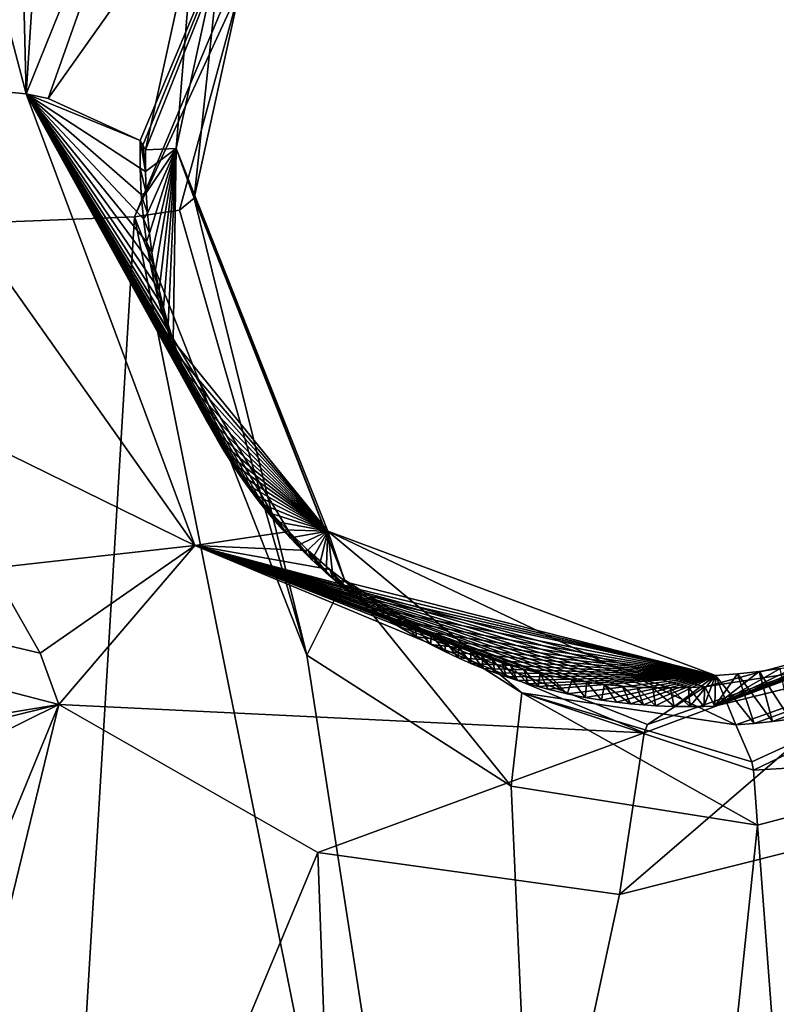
# Model space of a CAD drawing. Header units: millimetres. Extents: x -147 to 294, y -82 to 275.
# Tile 402 of 609: x 272.32 to 275.03, y 208.55 to 212.09. Entities that reach past the tile are written whole.
import ezdxf

# ---------------------------------------------------------------- set-up
doc = ezdxf.new("R2010")
doc.units = ezdxf.units.MM
doc.header["$LTSCALE"] = 67.506716
for name, color, linetype in [('1594', 7, 'CONTINUOUS'), ('1995', 7, 'CONTINUOUS'), ('2014', 7, 'CONTINUOUS'), ('2172', 7, 'CONTINUOUS'), ('2176', 7, 'CONTINUOUS'), ('2177', 7, 'CONTINUOUS'), ('2178', 7, 'CONTINUOUS'), ('2179', 7, 'CONTINUOUS'), ('2181', 7, 'CONTINUOUS'), ('2182', 7, 'CONTINUOUS'), ('2183', 7, 'CONTINUOUS'), ('2184', 7, 'CONTINUOUS'), ('2185', 7, 'CONTINUOUS'), ('2187', 7, 'CONTINUOUS'), ('2188', 7, 'CONTINUOUS'), ('2189', 7, 'CONTINUOUS'), ('2190', 7, 'CONTINUOUS'), ('2191', 7, 'CONTINUOUS'), ('755', 7, 'CONTINUOUS'), ('871', 7, 'CONTINUOUS')]:
    doc.layers.add(name, color=color, linetype=linetype)

msp = doc.modelspace()

# ---------------------------------------------------------------- linework, layer by layer
at = {"layer": '1594', "linetype": 'CONTINUOUS'}
for points in [[(265.9978, 208.5616, -18.3106), (265.1387, 211.5322, -17.2552), (272.4559, 209.63, -20.2601), (265.9978, 208.5616, -18.3106)], [(272.4559, 209.63, -20.2601), (265.1387, 211.5322, -17.2552), (272.3889, 209.8151, -20.1892), (272.4559, 209.63, -20.2601)], [(272.3889, 209.8151, -20.1892), (265.1387, 211.5322, -17.2552), (272.2144, 210.1196, -20.0509), (272.3889, 209.8151, -20.1892)], [(267.269, 208.3412, -18.8086), (265.9978, 208.5616, -18.3106), (272.4559, 209.63, -20.2601), (267.269, 208.3412, -18.8086)], [(268.1585, 207.5037, -19.3435), (267.269, 208.3412, -18.8086), (272.4559, 209.63, -20.2601), (268.1585, 207.5037, -19.3435)], [(270.4139, 204.6531, -20.9313), (268.1585, 207.5037, -19.3435), (272.4559, 209.63, -20.2601), (270.4139, 204.6531, -20.9313)]]:
    msp.add_3dface(points, dxfattribs=at)
at = {"layer": '1995', "linetype": 'CONTINUOUS'}
for points in [[(272.7277, 211.3819, -17.4434), (266.7488, 211.1453, -15.8076), (272.1865, 202.4038, -19.5774), (272.7277, 211.3819, -17.4434)], [(274.3503, 203.3148, -19.9895), (272.7277, 211.3819, -17.4434), (272.1865, 202.4038, -19.5774), (274.3503, 203.3148, -19.9895)], [(273.3468, 209.8073, -18.016), (272.7277, 211.3819, -17.4434), (274.3503, 203.3148, -19.9895), (273.3468, 209.8073, -18.016)], [(274.0799, 209.3368, -18.3563), (273.3468, 209.8073, -18.016), (274.3503, 203.3148, -19.9895), (274.0799, 209.3368, -18.3563)], [(275.9325, 209.4525, -18.9061), (274.9649, 209.1975, -18.665), (275.4402, 202.8718, -20.4479), (275.9325, 209.4525, -18.9061)], [(274.9649, 209.1975, -18.665), (274.0799, 209.3368, -18.3563), (274.3503, 203.3148, -19.9895), (274.9649, 209.1975, -18.665)], [(274.9649, 209.1975, -18.665), (274.3503, 203.3148, -19.9895), (275.4402, 202.8718, -20.4479), (274.9649, 209.1975, -18.665)]]:
    msp.add_3dface(points, dxfattribs=at)
at = {"layer": '2014', "linetype": 'CONTINUOUS'}
for points in [[(270.4139, 204.6531, -20.9313), (272.4559, 209.63, -20.2601), (270.8503, 203.0238, -21.4926), (270.4139, 204.6531, -20.9313)], [(272.4559, 209.63, -20.2601), (273.3862, 209.0992, -20.676), (270.8503, 203.0238, -21.4926), (272.4559, 209.63, -20.2601)], [(274.4696, 208.9488, -21.0497), (275.692, 209.256, -21.3595), (273.5472, 204.6619, -21.8673), (274.4696, 208.9488, -21.0497)], [(273.5472, 204.6619, -21.8673), (275.692, 209.256, -21.3595), (276.134, 203.3033, -23.0449), (273.5472, 204.6619, -21.8673)], [(273.3862, 209.0992, -20.676), (273.5472, 204.6619, -21.8673), (270.8503, 203.0238, -21.4926), (273.3862, 209.0992, -20.676)], [(273.3862, 209.0992, -20.676), (274.4696, 208.9488, -21.0497), (273.5472, 204.6619, -21.8673), (273.3862, 209.0992, -20.676)]]:
    msp.add_3dface(points, dxfattribs=at)
at = {"layer": '2172', "linetype": 'CONTINUOUS'}
for points in [[(264.1622, 211.0564, -15.1571), (274.1351, 213.5359, -17.3568), (266.7793, 214.2407, -15.0855), (264.1622, 211.0564, -15.1571)], [(274.1351, 213.5359, -17.3568), (264.1622, 211.0564, -15.1571), (273.4047, 212.9926, -17.2616), (274.1351, 213.5359, -17.3568)], [(264.1622, 211.0564, -15.1571), (266.7488, 211.1453, -15.8076), (273.4047, 212.9926, -17.2616), (264.1622, 211.0564, -15.1571)], [(266.7488, 211.1453, -15.8076), (272.7277, 211.3819, -17.4434), (273.4047, 212.9926, -17.2616), (266.7488, 211.1453, -15.8076)]]:
    msp.add_3dface(points, dxfattribs=at)
at = {"layer": '2176', "linetype": 'CONTINUOUS'}
for points in [[(274.9448, 209.4243, -18.6972), (276.4243, 210.1015, -19.0042), (274.8868, 209.5576, -18.8701), (274.9448, 209.4243, -18.6972)], [(274.8868, 209.5576, -18.8701), (276.4243, 210.1015, -19.0042), (274.9533, 209.5622, -18.8917), (274.8868, 209.5576, -18.8701)], [(274.9507, 209.395, -18.6823), (276.4243, 210.1015, -19.0042), (274.9448, 209.4243, -18.6972), (274.9507, 209.395, -18.6823)], [(274.9507, 209.395, -18.6823), (275.9325, 209.4525, -18.9061), (276.4243, 210.1015, -19.0042), (274.9507, 209.395, -18.6823)], [(274.9533, 209.5622, -18.8917), (276.4243, 210.1015, -19.0042), (275.0185, 209.569, -18.9125), (274.9533, 209.5622, -18.8917)], [(275.0185, 209.569, -18.9125), (276.4243, 210.1015, -19.0042), (275.0823, 209.5777, -18.9323), (275.0185, 209.569, -18.9125)], [(274.9649, 209.1975, -18.665), (275.9325, 209.4525, -18.9061), (274.9507, 209.395, -18.6823), (274.9649, 209.1975, -18.665)]]:
    msp.add_3dface(points, dxfattribs=at)
at = {"layer": '2177', "linetype": 'CONTINUOUS'}
for points in [[(272.8901, 211.4048, -17.558), (273.3468, 209.8073, -18.016), (272.9427, 211.4486, -17.7497), (272.8901, 211.4048, -17.558)], [(272.9427, 211.4486, -17.7497), (273.3468, 209.8073, -18.016), (273.4817, 210.0777, -18.2655), (272.9427, 211.4486, -17.7497)], [(272.7277, 211.3819, -17.4434), (273.3468, 209.8073, -18.016), (272.8901, 211.4048, -17.558), (272.7277, 211.3819, -17.4434)], [(273.3468, 209.8073, -18.016), (274.0799, 209.3368, -18.3563), (273.4817, 210.0777, -18.2655), (273.3468, 209.8073, -18.016)], [(273.4817, 210.0777, -18.2655), (274.0799, 209.3368, -18.3563), (274.1191, 209.6725, -18.5801), (273.4817, 210.0777, -18.2655)], [(274.0799, 209.3368, -18.3563), (274.9649, 209.1975, -18.665), (274.1191, 209.6725, -18.5801), (274.0799, 209.3368, -18.3563)], [(274.9649, 209.1975, -18.665), (274.9507, 209.395, -18.6823), (274.1191, 209.6725, -18.5801), (274.9649, 209.1975, -18.665)], [(274.9507, 209.395, -18.6823), (274.9448, 209.4243, -18.6972), (274.1191, 209.6725, -18.5801), (274.9507, 209.395, -18.6823)], [(274.9448, 209.4243, -18.6972), (274.8868, 209.5576, -18.8701), (274.1191, 209.6725, -18.5801), (274.9448, 209.4243, -18.6972)]]:
    msp.add_3dface(points, dxfattribs=at)
at = {"layer": '2178', "linetype": 'CONTINUOUS'}
for points in [[(273.4047, 212.9926, -17.2616), (272.7277, 211.3819, -17.4434), (273.1085, 212.2087, -17.6206), (273.4047, 212.9926, -17.2616)], [(272.7277, 211.3819, -17.4434), (272.8901, 211.4048, -17.558), (273.1085, 212.2087, -17.6206), (272.7277, 211.3819, -17.4434)], [(272.8901, 211.4048, -17.558), (272.9427, 211.4486, -17.7497), (273.1085, 212.2087, -17.6206), (272.8901, 211.4048, -17.558)]]:
    msp.add_3dface(points, dxfattribs=at)
at = {"layer": '2179', "linetype": 'CONTINUOUS'}
for points in [[(273.04, 212.3758, -18.3695), (272.9427, 211.4486, -17.7497), (272.8772, 211.627, -18.5009), (273.04, 212.3758, -18.3695)], [(273.1085, 212.2087, -17.6206), (272.9427, 211.4486, -17.7497), (273.04, 212.3758, -18.3695), (273.1085, 212.2087, -17.6206)]]:
    msp.add_3dface(points, dxfattribs=at)
at = {"layer": '2181', "linetype": 'CONTINUOUS'}
for points in [[(274.814, 209.7347, -19.561), (274.9533, 209.5622, -18.8917), (274.8935, 209.7408, -19.5844), (274.814, 209.7347, -19.561)], [(274.8868, 209.5576, -18.8701), (274.9533, 209.5622, -18.8917), (274.814, 209.7347, -19.561), (274.8868, 209.5576, -18.8701)], [(274.8935, 209.7408, -19.5844), (275.0185, 209.569, -18.9125), (274.971, 209.7491, -19.6066), (274.8935, 209.7408, -19.5844)], [(274.9533, 209.5622, -18.8917), (275.0185, 209.569, -18.9125), (274.8935, 209.7408, -19.5844), (274.9533, 209.5622, -18.8917)], [(274.971, 209.7491, -19.6066), (275.0823, 209.5777, -18.9323), (275.0464, 209.7597, -19.6276), (274.971, 209.7491, -19.6066)], [(275.0185, 209.569, -18.9125), (275.0823, 209.5777, -18.9323), (274.971, 209.7491, -19.6066), (275.0185, 209.569, -18.9125)]]:
    msp.add_3dface(points, dxfattribs=at)
at = {"layer": '2182', "linetype": 'CONTINUOUS'}
for points in [[(272.9427, 211.4486, -17.7497), (273.4817, 210.0777, -18.2655), (272.8772, 211.627, -18.5009), (272.9427, 211.4486, -17.7497)], [(272.8772, 211.627, -18.5009), (273.4817, 210.0777, -18.2655), (273.4223, 210.2531, -19.0027), (272.8772, 211.627, -18.5009)], [(274.1191, 209.6725, -18.5801), (274.8868, 209.5576, -18.8701), (273.4223, 210.2531, -19.0027), (274.1191, 209.6725, -18.5801)], [(274.8868, 209.5576, -18.8701), (274.814, 209.7347, -19.561), (273.4223, 210.2531, -19.0027), (274.8868, 209.5576, -18.8701)], [(273.4817, 210.0777, -18.2655), (274.1191, 209.6725, -18.5801), (273.4223, 210.2531, -19.0027), (273.4817, 210.0777, -18.2655)]]:
    msp.add_3dface(points, dxfattribs=at)
at = {"layer": '2183', "linetype": 'CONTINUOUS'}
for points in [[(272.7671, 211.6222, -18.4688), (272.8772, 211.627, -18.5009), (272.7674, 211.544, -18.4879), (272.7671, 211.6222, -18.4688)], [(272.7674, 211.544, -18.4879), (272.8772, 211.627, -18.5009), (272.77, 211.468, -18.5072), (272.7674, 211.544, -18.4879)], [(272.77, 211.468, -18.5072), (272.8772, 211.627, -18.5009), (272.7747, 211.394, -18.5266), (272.77, 211.468, -18.5072)], [(272.7747, 211.394, -18.5266), (272.8772, 211.627, -18.5009), (272.7816, 211.3222, -18.5462), (272.7747, 211.394, -18.5266)], [(272.7816, 211.3222, -18.5462), (272.8772, 211.627, -18.5009), (272.7909, 211.2526, -18.566), (272.7816, 211.3222, -18.5462)], [(272.7909, 211.2526, -18.566), (272.8772, 211.627, -18.5009), (272.8027, 211.185, -18.586), (272.7909, 211.2526, -18.566)], [(272.8027, 211.185, -18.586), (272.8772, 211.627, -18.5009), (272.8167, 211.1196, -18.6062), (272.8027, 211.185, -18.586)], [(272.8167, 211.1196, -18.6062), (272.8772, 211.627, -18.5009), (272.8323, 211.0564, -18.6264), (272.8167, 211.1196, -18.6062)], [(272.8323, 211.0564, -18.6264), (272.8772, 211.627, -18.5009), (272.849, 210.9954, -18.6464), (272.8323, 211.0564, -18.6264)], [(272.849, 210.9954, -18.6464), (272.8772, 211.627, -18.5009), (272.8674, 210.9366, -18.6663), (272.849, 210.9954, -18.6464)], [(272.8772, 211.627, -18.5009), (273.4223, 210.2531, -19.0027), (272.8674, 210.9366, -18.6663), (272.8772, 211.627, -18.5009)], [(272.8674, 210.9366, -18.6663), (273.4223, 210.2531, -19.0027), (272.8872, 210.8801, -18.6861), (272.8674, 210.9366, -18.6663)], [(272.8872, 210.8801, -18.6861), (273.4223, 210.2531, -19.0027), (272.9083, 210.8256, -18.7058), (272.8872, 210.8801, -18.6861)], [(272.9083, 210.8256, -18.7058), (273.4223, 210.2531, -19.0027), (272.93, 210.7731, -18.7253), (272.9083, 210.8256, -18.7058)], [(272.93, 210.7731, -18.7253), (273.4223, 210.2531, -19.0027), (272.9526, 210.7225, -18.7445), (272.93, 210.7731, -18.7253)], [(272.9526, 210.7225, -18.7445), (273.4223, 210.2531, -19.0027), (272.9762, 210.674, -18.7636), (272.9526, 210.7225, -18.7445)], [(272.9762, 210.674, -18.7636), (273.4223, 210.2531, -19.0027), (273.0006, 210.6274, -18.7824), (272.9762, 210.674, -18.7636)], [(273.0006, 210.6274, -18.7824), (273.4223, 210.2531, -19.0027), (273.0254, 210.5827, -18.8009), (273.0006, 210.6274, -18.7824)], [(273.0254, 210.5827, -18.8009), (273.4223, 210.2531, -19.0027), (273.0504, 210.5398, -18.819), (273.0254, 210.5827, -18.8009)], [(273.0504, 210.5398, -18.819), (273.4223, 210.2531, -19.0027), (273.076, 210.4989, -18.8368), (273.0504, 210.5398, -18.819)], [(273.076, 210.4989, -18.8368), (273.4223, 210.2531, -19.0027), (273.102, 210.4598, -18.8543), (273.076, 210.4989, -18.8368)], [(273.102, 210.4598, -18.8543), (273.4223, 210.2531, -19.0027), (273.1282, 210.4224, -18.8715), (273.102, 210.4598, -18.8543)], [(273.1282, 210.4224, -18.8715), (273.4223, 210.2531, -19.0027), (273.1544, 210.3864, -18.8883), (273.1282, 210.4224, -18.8715)], [(273.1544, 210.3864, -18.8883), (273.4223, 210.2531, -19.0027), (273.1808, 210.352, -18.9048), (273.1544, 210.3864, -18.8883)], [(273.1808, 210.352, -18.9048), (273.4223, 210.2531, -19.0027), (273.2073, 210.3193, -18.9209), (273.1808, 210.352, -18.9048)], [(273.2073, 210.3193, -18.9209), (273.4223, 210.2531, -19.0027), (273.2339, 210.288, -18.9367), (273.2073, 210.3193, -18.9209)], [(273.2339, 210.288, -18.9367), (273.4223, 210.2531, -19.0027), (273.2603, 210.2579, -18.9522), (273.2339, 210.288, -18.9367)], [(273.2603, 210.2579, -18.9522), (273.4223, 210.2531, -19.0027), (273.2867, 210.229, -18.9673), (273.2603, 210.2579, -18.9522)], [(273.2867, 210.229, -18.9673), (273.4223, 210.2531, -19.0027), (273.313, 210.2016, -18.9821), (273.2867, 210.229, -18.9673)], [(273.313, 210.2016, -18.9821), (273.4223, 210.2531, -19.0027), (273.3392, 210.1754, -18.9965), (273.313, 210.2016, -18.9821)], [(273.3392, 210.1754, -18.9965), (273.4223, 210.2531, -19.0027), (273.3652, 210.1503, -19.0107), (273.3392, 210.1754, -18.9965)], [(273.3652, 210.1503, -19.0107), (273.4223, 210.2531, -19.0027), (273.391, 210.1262, -19.0245), (273.3652, 210.1503, -19.0107)], [(273.391, 210.1262, -19.0245), (273.4223, 210.2531, -19.0027), (273.4166, 210.1032, -19.038), (273.391, 210.1262, -19.0245)], [(273.4166, 210.1032, -19.038), (273.4223, 210.2531, -19.0027), (273.442, 210.0814, -19.0511), (273.4166, 210.1032, -19.038)], [(273.4223, 210.2531, -19.0027), (274.814, 209.7347, -19.561), (273.442, 210.0814, -19.0511), (273.4223, 210.2531, -19.0027)], [(273.442, 210.0814, -19.0511), (274.814, 209.7347, -19.561), (273.4671, 210.0605, -19.064), (273.442, 210.0814, -19.0511)], [(273.4671, 210.0605, -19.064), (274.814, 209.7347, -19.561), (273.492, 210.0403, -19.0765), (273.4671, 210.0605, -19.064)], [(273.492, 210.0403, -19.0765), (274.814, 209.7347, -19.561), (273.5167, 210.0211, -19.0888), (273.492, 210.0403, -19.0765)], [(273.5167, 210.0211, -19.0888), (274.814, 209.7347, -19.561), (273.5748, 209.9784, -19.1172), (273.5167, 210.0211, -19.0888)], [(273.5748, 209.9784, -19.1172), (274.814, 209.7347, -19.561), (273.6316, 209.9398, -19.1441), (273.5748, 209.9784, -19.1172)], [(273.6316, 209.9398, -19.1441), (274.814, 209.7347, -19.561), (273.6868, 209.9051, -19.1696), (273.6316, 209.9398, -19.1441)], [(273.6868, 209.9051, -19.1696), (274.814, 209.7347, -19.561), (273.7403, 209.8739, -19.1938), (273.6868, 209.9051, -19.1696)], [(273.7403, 209.8739, -19.1938), (274.814, 209.7347, -19.561), (273.792, 209.8459, -19.2166), (273.7403, 209.8739, -19.1938)], [(273.792, 209.8459, -19.2166), (274.814, 209.7347, -19.561), (273.8418, 209.8208, -19.2381), (273.792, 209.8459, -19.2166)], [(275.3933, 209.8472, -19.7152), (275.4555, 209.8695, -19.7294), (274.8112, 209.625, -19.5873), (275.3933, 209.8472, -19.7152)], [(274.8112, 209.625, -19.5873), (275.4555, 209.8695, -19.7294), (275.6251, 209.8252, -19.7941), (274.8112, 209.625, -19.5873)], [(275.3283, 209.8258, -19.7), (275.3933, 209.8472, -19.7152), (274.8112, 209.625, -19.5873), (275.3283, 209.8258, -19.7)], [(273.8418, 209.8208, -19.2381), (274.814, 209.7347, -19.561), (273.8899, 209.7983, -19.2585), (273.8418, 209.8208, -19.2381)], [(275.2609, 209.8058, -19.6837), (275.3283, 209.8258, -19.7), (274.8112, 209.625, -19.5873), (275.2609, 209.8058, -19.6837)], [(275.1913, 209.7878, -19.6662), (275.2609, 209.8058, -19.6837), (274.8112, 209.625, -19.5873), (275.1913, 209.7878, -19.6662)], [(273.8899, 209.7983, -19.2585), (274.814, 209.7347, -19.561), (273.936, 209.7781, -19.2777), (273.8899, 209.7983, -19.2585)], [(273.936, 209.7781, -19.2777), (274.814, 209.7347, -19.561), (273.9804, 209.7601, -19.2958), (273.936, 209.7781, -19.2777)], [(275.1198, 209.7725, -19.6475), (275.1913, 209.7878, -19.6662), (274.8112, 209.625, -19.5873), (275.1198, 209.7725, -19.6475)], [(275.0464, 209.7597, -19.6276), (275.1198, 209.7725, -19.6475), (274.8112, 209.625, -19.5873), (275.0464, 209.7597, -19.6276)], [(273.9804, 209.7601, -19.2958), (274.814, 209.7347, -19.561), (274.023, 209.7439, -19.313), (273.9804, 209.7601, -19.2958)], [(274.023, 209.7439, -19.313), (274.814, 209.7347, -19.561), (274.064, 209.7294, -19.3292), (274.023, 209.7439, -19.313)], [(274.064, 209.7294, -19.3292), (274.814, 209.7347, -19.561), (274.1034, 209.7165, -19.3446), (274.064, 209.7294, -19.3292)], [(274.1034, 209.7165, -19.3446), (274.814, 209.7347, -19.561), (274.1412, 209.7049, -19.3591), (274.1034, 209.7165, -19.3446)], [(274.1412, 209.7049, -19.3591), (274.814, 209.7347, -19.561), (274.1774, 209.6946, -19.3729), (274.1412, 209.7049, -19.3591)], [(274.1774, 209.6946, -19.3729), (274.814, 209.7347, -19.561), (274.2121, 209.6854, -19.3859), (274.1774, 209.6946, -19.3729)], [(274.2121, 209.6854, -19.3859), (274.814, 209.7347, -19.561), (274.2818, 209.6689, -19.4116), (274.2121, 209.6854, -19.3859)], [(274.2818, 209.6689, -19.4116), (274.814, 209.7347, -19.561), (274.3456, 209.6562, -19.4346), (274.2818, 209.6689, -19.4116)], [(274.3456, 209.6562, -19.4346), (274.814, 209.7347, -19.561), (274.4043, 209.6463, -19.4552), (274.3456, 209.6562, -19.4346)], [(274.4043, 209.6463, -19.4552), (274.814, 209.7347, -19.561), (274.4587, 209.6387, -19.474), (274.4043, 209.6463, -19.4552)], [(274.4587, 209.6387, -19.474), (274.814, 209.7347, -19.561), (274.5093, 209.633, -19.4911), (274.4587, 209.6387, -19.474)], [(274.5093, 209.633, -19.4911), (274.814, 209.7347, -19.561), (274.556, 209.6289, -19.5067), (274.5093, 209.633, -19.4911)], [(274.556, 209.6289, -19.5067), (274.814, 209.7347, -19.561), (274.599, 209.6261, -19.5208), (274.556, 209.6289, -19.5067)], [(274.599, 209.6261, -19.5208), (274.814, 209.7347, -19.561), (274.6656, 209.6234, -19.5422), (274.599, 209.6261, -19.5208)], [(274.6656, 209.6234, -19.5422), (274.814, 209.7347, -19.561), (274.7222, 209.6228, -19.56), (274.6656, 209.6234, -19.5422)], [(274.7222, 209.6228, -19.56), (274.814, 209.7347, -19.561), (274.7723, 209.6236, -19.5755), (274.7222, 209.6228, -19.56)], [(274.814, 209.7347, -19.561), (274.8112, 209.625, -19.5873), (274.7723, 209.6236, -19.5755), (274.814, 209.7347, -19.561)], [(274.971, 209.7491, -19.6066), (275.0464, 209.7597, -19.6276), (274.8112, 209.625, -19.5873), (274.971, 209.7491, -19.6066)], [(274.8935, 209.7408, -19.5844), (274.971, 209.7491, -19.6066), (274.8112, 209.625, -19.5873), (274.8935, 209.7408, -19.5844)], [(274.814, 209.7347, -19.561), (274.8935, 209.7408, -19.5844), (274.8112, 209.625, -19.5873), (274.814, 209.7347, -19.561)]]:
    msp.add_3dface(points, dxfattribs=at)
at = {"layer": '2184', "linetype": 'CONTINUOUS'}
for points in [[(274.7764, 209.6944, -19.9177), (275.6251, 209.8252, -19.7941), (275.5912, 209.9135, -20.2015), (274.7764, 209.6944, -19.9177)], [(274.8112, 209.625, -19.5873), (275.6251, 209.8252, -19.7941), (274.7764, 209.6944, -19.9177), (274.8112, 209.625, -19.5873)]]:
    msp.add_3dface(points, dxfattribs=at)
at = {"layer": '2185', "linetype": 'CONTINUOUS'}
for points in [[(275.692, 209.256, -21.3595), (274.4696, 208.9488, -21.0497), (275.5912, 209.9135, -20.2015), (275.692, 209.256, -21.3595)], [(275.5912, 209.9135, -20.2015), (274.4696, 208.9488, -21.0497), (274.5579, 209.5284, -20.668), (275.5912, 209.9135, -20.2015)], [(274.5695, 209.5583, -20.6251), (275.5912, 209.9135, -20.2015), (274.5579, 209.5284, -20.668), (274.5695, 209.5583, -20.6251)], [(274.7764, 209.6944, -19.9177), (275.5912, 209.9135, -20.2015), (274.5695, 209.5583, -20.6251), (274.7764, 209.6944, -19.9177)]]:
    msp.add_3dface(points, dxfattribs=at)
at = {"layer": '2187', "linetype": 'CONTINUOUS'}
for points in [[(272.2926, 213.6885, -19.2109), (272.4817, 214.0123, -19.2016), (272.3392, 211.8227, -19.2759), (272.2926, 213.6885, -19.2109)], [(272.3392, 211.8227, -19.2759), (272.4817, 214.0123, -19.2016), (273.0254, 213.5212, -19.1256), (272.3392, 211.8227, -19.2759)], [(272.0053, 213.0915, -19.2509), (272.2926, 213.6885, -19.2109), (272.3392, 211.8227, -19.2759), (272.0053, 213.0915, -19.2509)], [(272.3392, 211.8227, -19.2759), (273.0254, 213.5212, -19.1256), (272.4183, 211.8062, -19.215), (272.3392, 211.8227, -19.2759)], [(272.4183, 211.8062, -19.215), (273.0254, 213.5212, -19.1256), (273.3855, 213.1718, -18.5003), (272.4183, 211.8062, -19.215)], [(272.7482, 211.6554, -18.6117), (272.4183, 211.8062, -19.215), (273.3855, 213.1718, -18.5003), (272.7482, 211.6554, -18.6117)], [(271.7578, 211.878, -19.4552), (272.0053, 213.0915, -19.2509), (272.3392, 211.8227, -19.2759), (271.7578, 211.878, -19.4552)]]:
    msp.add_3dface(points, dxfattribs=at)
at = {"layer": '2188', "linetype": 'CONTINUOUS'}
for points in [[(271.9532, 210.6869, -19.817), (271.7578, 211.878, -19.4552), (272.945, 210.2017, -19.9042), (271.9532, 210.6869, -19.817)], [(271.7578, 211.878, -19.4552), (272.3392, 211.8227, -19.2759), (272.945, 210.2017, -19.9042), (271.7578, 211.878, -19.4552)], [(272.3392, 211.8227, -19.2759), (272.4183, 211.8062, -19.215), (272.7482, 211.6554, -18.6117), (272.3392, 211.8227, -19.2759)], [(272.3392, 211.8227, -19.2759), (272.7482, 211.6554, -18.6117), (272.748, 211.5557, -18.6367), (272.3392, 211.8227, -19.2759)], [(272.945, 210.2017, -19.9042), (272.3392, 211.8227, -19.2759), (273.2819, 210.2513, -19.1723), (272.945, 210.2017, -19.9042)], [(273.2819, 210.2513, -19.1723), (272.3392, 211.8227, -19.2759), (273.225, 210.3123, -19.1339), (273.2819, 210.2513, -19.1723)], [(273.225, 210.3123, -19.1339), (272.3392, 211.8227, -19.2759), (273.1821, 210.3623, -19.1039), (273.225, 210.3123, -19.1339)], [(273.1821, 210.3623, -19.1039), (272.3392, 211.8227, -19.2759), (273.1483, 210.4044, -19.0797), (273.1821, 210.3623, -19.1039)], [(273.1483, 210.4044, -19.0797), (272.3392, 211.8227, -19.2759), (273.121, 210.4404, -19.0599), (273.1483, 210.4044, -19.0797)], [(273.121, 210.4404, -19.0599), (272.3392, 211.8227, -19.2759), (273.0986, 210.4714, -19.0434), (273.121, 210.4404, -19.0599)], [(273.0986, 210.4714, -19.0434), (272.3392, 211.8227, -19.2759), (273.0794, 210.4991, -19.0291), (273.0986, 210.4714, -19.0434)], [(273.0794, 210.4991, -19.0291), (272.3392, 211.8227, -19.2759), (273.0621, 210.5251, -19.016), (273.0794, 210.4991, -19.0291)], [(273.0621, 210.5251, -19.016), (272.3392, 211.8227, -19.2759), (273.0417, 210.5569, -19), (273.0621, 210.5251, -19.016)], [(273.0417, 210.5569, -19), (272.3392, 211.8227, -19.2759), (273.0241, 210.5856, -18.9859), (273.0417, 210.5569, -19)], [(273.0241, 210.5856, -18.9859), (272.3392, 211.8227, -19.2759), (272.9868, 210.6504, -18.9551), (273.0241, 210.5856, -18.9859)], [(272.9868, 210.6504, -18.9551), (272.3392, 211.8227, -19.2759), (272.959, 210.7032, -18.9311), (272.9868, 210.6504, -18.9551)], [(272.959, 210.7032, -18.9311), (272.3392, 211.8227, -19.2759), (272.9437, 210.734, -18.9174), (272.959, 210.7032, -18.9311)], [(272.9437, 210.734, -18.9174), (272.3392, 211.8227, -19.2759), (272.9282, 210.7668, -18.9031), (272.9437, 210.734, -18.9174)], [(272.9282, 210.7668, -18.9031), (272.3392, 211.8227, -19.2759), (272.9123, 210.8022, -18.888), (272.9282, 210.7668, -18.9031)], [(272.9123, 210.8022, -18.888), (272.3392, 211.8227, -19.2759), (272.896, 210.8407, -18.8719), (272.9123, 210.8022, -18.888)], [(272.896, 210.8407, -18.8719), (272.3392, 211.8227, -19.2759), (272.8792, 210.883, -18.8548), (272.896, 210.8407, -18.8719)], [(272.8792, 210.883, -18.8548), (272.3392, 211.8227, -19.2759), (272.8625, 210.9282, -18.837), (272.8792, 210.883, -18.8548)], [(272.8625, 210.9282, -18.837), (272.3392, 211.8227, -19.2759), (272.8462, 210.9759, -18.8186), (272.8625, 210.9282, -18.837)], [(272.8462, 210.9759, -18.8186), (272.3392, 211.8227, -19.2759), (272.8301, 211.0273, -18.7994), (272.8462, 210.9759, -18.8186)], [(272.8301, 211.0273, -18.7994), (272.3392, 211.8227, -19.2759), (272.8143, 211.0837, -18.7791), (272.8301, 211.0273, -18.7994)], [(272.8143, 211.0837, -18.7791), (272.3392, 211.8227, -19.2759), (272.7988, 211.1462, -18.7575), (272.8143, 211.0837, -18.7791)], [(272.7988, 211.1462, -18.7575), (272.3392, 211.8227, -19.2759), (272.7841, 211.2159, -18.7346), (272.7988, 211.1462, -18.7575)], [(272.7841, 211.2159, -18.7346), (272.3392, 211.8227, -19.2759), (272.771, 211.2919, -18.7109), (272.7841, 211.2159, -18.7346)], [(272.771, 211.2919, -18.7109), (272.3392, 211.8227, -19.2759), (272.7601, 211.3738, -18.6865), (272.771, 211.2919, -18.7109)], [(272.7601, 211.3738, -18.6865), (272.3392, 211.8227, -19.2759), (272.7523, 211.4618, -18.6617), (272.7601, 211.3738, -18.6865)], [(272.7523, 211.4618, -18.6617), (272.3392, 211.8227, -19.2759), (272.748, 211.5557, -18.6367), (272.7523, 211.4618, -18.6617)], [(272.2144, 210.1196, -20.0509), (271.9532, 210.6869, -19.817), (272.945, 210.2017, -19.9042), (272.2144, 210.1196, -20.0509)], [(273.3512, 210.1838, -19.2173), (272.945, 210.2017, -19.9042), (273.2819, 210.2513, -19.1723), (273.3512, 210.1838, -19.2173)], [(272.3889, 209.8151, -20.1892), (272.2144, 210.1196, -20.0509), (272.945, 210.2017, -19.9042), (272.3889, 209.8151, -20.1892)], [(272.4559, 209.63, -20.2601), (272.3889, 209.8151, -20.1892), (272.945, 210.2017, -19.9042), (272.4559, 209.63, -20.2601)], [(274.5579, 209.5284, -20.668), (272.4559, 209.63, -20.2601), (272.945, 210.2017, -19.9042), (274.5579, 209.5284, -20.668)], [(274.7764, 209.6944, -19.9177), (274.5695, 209.5583, -20.6251), (272.945, 210.2017, -19.9042), (274.7764, 209.6944, -19.9177)], [(274.7764, 209.6944, -19.9177), (272.945, 210.2017, -19.9042), (274.7172, 209.6914, -19.894), (274.7764, 209.6944, -19.9177)], [(274.5695, 209.5583, -20.6251), (274.5579, 209.5284, -20.668), (272.945, 210.2017, -19.9042), (274.5695, 209.5583, -20.6251)], [(274.7172, 209.6914, -19.894), (272.945, 210.2017, -19.9042), (274.6519, 209.69, -19.8674), (274.7172, 209.6914, -19.894)], [(274.6519, 209.69, -19.8674), (272.945, 210.2017, -19.9042), (274.5894, 209.6906, -19.8415), (274.6519, 209.69, -19.8674)], [(274.5894, 209.6906, -19.8415), (272.945, 210.2017, -19.9042), (274.5322, 209.6929, -19.8175), (274.5894, 209.6906, -19.8415)], [(274.5322, 209.6929, -19.8175), (272.945, 210.2017, -19.9042), (274.4787, 209.6965, -19.7946), (274.5322, 209.6929, -19.8175)], [(274.4787, 209.6965, -19.7946), (272.945, 210.2017, -19.9042), (274.4156, 209.7026, -19.7672), (274.4787, 209.6965, -19.7946)], [(274.4156, 209.7026, -19.7672), (272.945, 210.2017, -19.9042), (274.352, 209.7108, -19.7392), (274.4156, 209.7026, -19.7672)], [(274.352, 209.7108, -19.7392), (272.945, 210.2017, -19.9042), (274.2993, 209.7192, -19.7155), (274.352, 209.7108, -19.7392)], [(274.2993, 209.7192, -19.7155), (272.945, 210.2017, -19.9042), (274.2177, 209.7352, -19.6783), (274.2993, 209.7192, -19.7155)], [(274.2177, 209.7352, -19.6783), (272.945, 210.2017, -19.9042), (274.1842, 209.7429, -19.6627), (274.2177, 209.7352, -19.6783)], [(274.1842, 209.7429, -19.6627), (272.945, 210.2017, -19.9042), (274.1259, 209.7576, -19.6353), (274.1842, 209.7429, -19.6627)], [(274.1259, 209.7576, -19.6353), (272.945, 210.2017, -19.9042), (274.0784, 209.7711, -19.6125), (274.1259, 209.7576, -19.6353)], [(274.0784, 209.7711, -19.6125), (272.945, 210.2017, -19.9042), (274.0487, 209.7802, -19.5982), (274.0784, 209.7711, -19.6125)], [(274.0487, 209.7802, -19.5982), (272.945, 210.2017, -19.9042), (274.0137, 209.7917, -19.5813), (274.0487, 209.7802, -19.5982)], [(274.0137, 209.7917, -19.5813), (272.945, 210.2017, -19.9042), (273.9754, 209.805, -19.5625), (274.0137, 209.7917, -19.5813)], [(273.9754, 209.805, -19.5625), (272.945, 210.2017, -19.9042), (273.9354, 209.82, -19.5423), (273.9754, 209.805, -19.5625)], [(273.9354, 209.82, -19.5423), (272.945, 210.2017, -19.9042), (273.8924, 209.8373, -19.5204), (273.9354, 209.82, -19.5423)], [(273.8924, 209.8373, -19.5204), (272.945, 210.2017, -19.9042), (273.8453, 209.8576, -19.4961), (273.8924, 209.8373, -19.5204)], [(273.8453, 209.8576, -19.4961), (272.945, 210.2017, -19.9042), (273.7934, 209.8819, -19.469), (273.8453, 209.8576, -19.4961)], [(273.7934, 209.8819, -19.469), (272.945, 210.2017, -19.9042), (273.7359, 209.9111, -19.4386), (273.7934, 209.8819, -19.469)], [(273.7359, 209.9111, -19.4386), (272.945, 210.2017, -19.9042), (273.6718, 209.9468, -19.4042), (273.7359, 209.9111, -19.4386)], [(273.6718, 209.9468, -19.4042), (272.945, 210.2017, -19.9042), (273.596, 209.9935, -19.3625), (273.6718, 209.9468, -19.4042)], [(273.596, 209.9935, -19.3625), (272.945, 210.2017, -19.9042), (273.5131, 210.0506, -19.3154), (273.596, 209.9935, -19.3625)], [(273.5131, 210.0506, -19.3154), (272.945, 210.2017, -19.9042), (273.4297, 210.1154, -19.2659), (273.5131, 210.0506, -19.3154)], [(273.4297, 210.1154, -19.2659), (272.945, 210.2017, -19.9042), (273.3512, 210.1838, -19.2173), (273.4297, 210.1154, -19.2659)], [(273.3862, 209.0992, -20.676), (272.4559, 209.63, -20.2601), (274.5579, 209.5284, -20.668), (273.3862, 209.0992, -20.676)], [(274.4696, 208.9488, -21.0497), (273.3862, 209.0992, -20.676), (274.5579, 209.5284, -20.668), (274.4696, 208.9488, -21.0497)]]:
    msp.add_3dface(points, dxfattribs=at)
at = {"layer": '2189', "linetype": 'CONTINUOUS'}
for points in [[(272.7482, 211.6554, -18.6117), (272.7674, 211.544, -18.4879), (272.748, 211.5557, -18.6367), (272.7482, 211.6554, -18.6117)], [(272.7674, 211.544, -18.4879), (272.7482, 211.6554, -18.6117), (272.7577, 211.6389, -18.54), (272.7674, 211.544, -18.4879)], [(272.7671, 211.6222, -18.4688), (272.7674, 211.544, -18.4879), (272.7577, 211.6389, -18.54), (272.7671, 211.6222, -18.4688)], [(272.7674, 211.544, -18.4879), (272.77, 211.468, -18.5072), (272.748, 211.5557, -18.6367), (272.7674, 211.544, -18.4879)], [(272.77, 211.468, -18.5072), (272.7523, 211.4618, -18.6617), (272.748, 211.5557, -18.6367), (272.77, 211.468, -18.5072)], [(272.77, 211.468, -18.5072), (272.7747, 211.394, -18.5266), (272.7523, 211.4618, -18.6617), (272.77, 211.468, -18.5072)], [(272.7747, 211.394, -18.5266), (272.7601, 211.3738, -18.6865), (272.7523, 211.4618, -18.6617), (272.7747, 211.394, -18.5266)], [(272.7747, 211.394, -18.5266), (272.7816, 211.3222, -18.5462), (272.7601, 211.3738, -18.6865), (272.7747, 211.394, -18.5266)], [(272.7816, 211.3222, -18.5462), (272.771, 211.2919, -18.7109), (272.7601, 211.3738, -18.6865), (272.7816, 211.3222, -18.5462)], [(272.7816, 211.3222, -18.5462), (272.7909, 211.2526, -18.566), (272.771, 211.2919, -18.7109), (272.7816, 211.3222, -18.5462)], [(272.7909, 211.2526, -18.566), (272.8027, 211.185, -18.586), (272.771, 211.2919, -18.7109), (272.7909, 211.2526, -18.566)], [(272.8027, 211.185, -18.586), (272.7841, 211.2159, -18.7346), (272.771, 211.2919, -18.7109), (272.8027, 211.185, -18.586)], [(272.8027, 211.185, -18.586), (272.8167, 211.1196, -18.6062), (272.7841, 211.2159, -18.7346), (272.8027, 211.185, -18.586)], [(272.8167, 211.1196, -18.6062), (272.7988, 211.1462, -18.7575), (272.7841, 211.2159, -18.7346), (272.8167, 211.1196, -18.6062)], [(272.8167, 211.1196, -18.6062), (272.8323, 211.0564, -18.6264), (272.7988, 211.1462, -18.7575), (272.8167, 211.1196, -18.6062)], [(272.8323, 211.0564, -18.6264), (272.8143, 211.0837, -18.7791), (272.7988, 211.1462, -18.7575), (272.8323, 211.0564, -18.6264)], [(272.8323, 211.0564, -18.6264), (272.849, 210.9954, -18.6464), (272.8143, 211.0837, -18.7791), (272.8323, 211.0564, -18.6264)], [(272.849, 210.9954, -18.6464), (272.8301, 211.0273, -18.7994), (272.8143, 211.0837, -18.7791), (272.849, 210.9954, -18.6464)], [(272.849, 210.9954, -18.6464), (272.8674, 210.9366, -18.6663), (272.8301, 211.0273, -18.7994), (272.849, 210.9954, -18.6464)], [(272.8674, 210.9366, -18.6663), (272.8462, 210.9759, -18.8186), (272.8301, 211.0273, -18.7994), (272.8674, 210.9366, -18.6663)], [(272.8674, 210.9366, -18.6663), (272.8625, 210.9282, -18.837), (272.8462, 210.9759, -18.8186), (272.8674, 210.9366, -18.6663)], [(272.8674, 210.9366, -18.6663), (272.8872, 210.8801, -18.6861), (272.8625, 210.9282, -18.837), (272.8674, 210.9366, -18.6663)], [(272.8872, 210.8801, -18.6861), (272.8792, 210.883, -18.8548), (272.8625, 210.9282, -18.837), (272.8872, 210.8801, -18.6861)], [(272.8872, 210.8801, -18.6861), (272.9083, 210.8256, -18.7058), (272.8792, 210.883, -18.8548), (272.8872, 210.8801, -18.6861)], [(272.9083, 210.8256, -18.7058), (272.896, 210.8407, -18.8719), (272.8792, 210.883, -18.8548), (272.9083, 210.8256, -18.7058)], [(272.9083, 210.8256, -18.7058), (272.93, 210.7731, -18.7253), (272.896, 210.8407, -18.8719), (272.9083, 210.8256, -18.7058)], [(272.93, 210.7731, -18.7253), (272.9123, 210.8022, -18.888), (272.896, 210.8407, -18.8719), (272.93, 210.7731, -18.7253)], [(272.93, 210.7731, -18.7253), (272.9526, 210.7225, -18.7445), (272.9123, 210.8022, -18.888), (272.93, 210.7731, -18.7253)], [(272.9526, 210.7225, -18.7445), (272.9282, 210.7668, -18.9031), (272.9123, 210.8022, -18.888), (272.9526, 210.7225, -18.7445)], [(272.9526, 210.7225, -18.7445), (272.9437, 210.734, -18.9174), (272.9282, 210.7668, -18.9031), (272.9526, 210.7225, -18.7445)], [(272.9526, 210.7225, -18.7445), (272.9762, 210.674, -18.7636), (272.9437, 210.734, -18.9174), (272.9526, 210.7225, -18.7445)], [(272.9762, 210.674, -18.7636), (272.959, 210.7032, -18.9311), (272.9437, 210.734, -18.9174), (272.9762, 210.674, -18.7636)], [(272.9762, 210.674, -18.7636), (273.0006, 210.6274, -18.7824), (272.959, 210.7032, -18.9311), (272.9762, 210.674, -18.7636)], [(273.0006, 210.6274, -18.7824), (272.9868, 210.6504, -18.9551), (272.959, 210.7032, -18.9311), (273.0006, 210.6274, -18.7824)], [(273.0006, 210.6274, -18.7824), (273.0254, 210.5827, -18.8009), (272.9868, 210.6504, -18.9551), (273.0006, 210.6274, -18.7824)], [(273.0254, 210.5827, -18.8009), (273.0241, 210.5856, -18.9859), (272.9868, 210.6504, -18.9551), (273.0254, 210.5827, -18.8009)], [(273.0254, 210.5827, -18.8009), (273.0504, 210.5398, -18.819), (273.0241, 210.5856, -18.9859), (273.0254, 210.5827, -18.8009)], [(273.0504, 210.5398, -18.819), (273.0417, 210.5569, -19), (273.0241, 210.5856, -18.9859), (273.0504, 210.5398, -18.819)], [(273.0504, 210.5398, -18.819), (273.076, 210.4989, -18.8368), (273.0417, 210.5569, -19), (273.0504, 210.5398, -18.819)], [(273.076, 210.4989, -18.8368), (273.0621, 210.5251, -19.016), (273.0417, 210.5569, -19), (273.076, 210.4989, -18.8368)], [(273.076, 210.4989, -18.8368), (273.102, 210.4598, -18.8543), (273.0621, 210.5251, -19.016), (273.076, 210.4989, -18.8368)], [(273.102, 210.4598, -18.8543), (273.0794, 210.4991, -19.0291), (273.0621, 210.5251, -19.016), (273.102, 210.4598, -18.8543)], [(273.102, 210.4598, -18.8543), (273.0986, 210.4714, -19.0434), (273.0794, 210.4991, -19.0291), (273.102, 210.4598, -18.8543)], [(273.102, 210.4598, -18.8543), (273.1282, 210.4224, -18.8715), (273.0986, 210.4714, -19.0434), (273.102, 210.4598, -18.8543)], [(273.1282, 210.4224, -18.8715), (273.121, 210.4404, -19.0599), (273.0986, 210.4714, -19.0434), (273.1282, 210.4224, -18.8715)], [(273.1282, 210.4224, -18.8715), (273.1544, 210.3864, -18.8883), (273.121, 210.4404, -19.0599), (273.1282, 210.4224, -18.8715)], [(273.1544, 210.3864, -18.8883), (273.1483, 210.4044, -19.0797), (273.121, 210.4404, -19.0599), (273.1544, 210.3864, -18.8883)], [(273.1544, 210.3864, -18.8883), (273.1808, 210.352, -18.9048), (273.1483, 210.4044, -19.0797), (273.1544, 210.3864, -18.8883)], [(273.1808, 210.352, -18.9048), (273.1821, 210.3623, -19.1039), (273.1483, 210.4044, -19.0797), (273.1808, 210.352, -18.9048)], [(273.1808, 210.352, -18.9048), (273.2073, 210.3193, -18.9209), (273.1821, 210.3623, -19.1039), (273.1808, 210.352, -18.9048)], [(273.2073, 210.3193, -18.9209), (273.2339, 210.288, -18.9367), (273.1821, 210.3623, -19.1039), (273.2073, 210.3193, -18.9209)], [(273.2339, 210.288, -18.9367), (273.225, 210.3123, -19.1339), (273.1821, 210.3623, -19.1039), (273.2339, 210.288, -18.9367)], [(273.2339, 210.288, -18.9367), (273.2603, 210.2579, -18.9522), (273.225, 210.3123, -19.1339), (273.2339, 210.288, -18.9367)], [(273.2603, 210.2579, -18.9522), (273.2867, 210.229, -18.9673), (273.225, 210.3123, -19.1339), (273.2603, 210.2579, -18.9522)], [(273.2867, 210.229, -18.9673), (273.2819, 210.2513, -19.1723), (273.225, 210.3123, -19.1339), (273.2867, 210.229, -18.9673)], [(273.2867, 210.229, -18.9673), (273.313, 210.2016, -18.9821), (273.2819, 210.2513, -19.1723), (273.2867, 210.229, -18.9673)], [(273.313, 210.2016, -18.9821), (273.3392, 210.1754, -18.9965), (273.2819, 210.2513, -19.1723), (273.313, 210.2016, -18.9821)], [(273.3392, 210.1754, -18.9965), (273.3652, 210.1503, -19.0107), (273.2819, 210.2513, -19.1723), (273.3392, 210.1754, -18.9965)], [(273.3652, 210.1503, -19.0107), (273.3512, 210.1838, -19.2173), (273.2819, 210.2513, -19.1723), (273.3652, 210.1503, -19.0107)], [(273.3652, 210.1503, -19.0107), (273.391, 210.1262, -19.0245), (273.3512, 210.1838, -19.2173), (273.3652, 210.1503, -19.0107)], [(273.391, 210.1262, -19.0245), (273.4166, 210.1032, -19.038), (273.3512, 210.1838, -19.2173), (273.391, 210.1262, -19.0245)], [(273.4166, 210.1032, -19.038), (273.442, 210.0814, -19.0511), (273.3512, 210.1838, -19.2173), (273.4166, 210.1032, -19.038)], [(273.442, 210.0814, -19.0511), (273.4297, 210.1154, -19.2659), (273.3512, 210.1838, -19.2173), (273.442, 210.0814, -19.0511)], [(273.442, 210.0814, -19.0511), (273.4671, 210.0605, -19.064), (273.4297, 210.1154, -19.2659), (273.442, 210.0814, -19.0511)], [(273.4671, 210.0605, -19.064), (273.492, 210.0403, -19.0765), (273.4297, 210.1154, -19.2659), (273.4671, 210.0605, -19.064)], [(273.492, 210.0403, -19.0765), (273.5167, 210.0211, -19.0888), (273.4297, 210.1154, -19.2659), (273.492, 210.0403, -19.0765)], [(273.5167, 210.0211, -19.0888), (273.5131, 210.0506, -19.3154), (273.4297, 210.1154, -19.2659), (273.5167, 210.0211, -19.0888)], [(273.5167, 210.0211, -19.0888), (273.5748, 209.9784, -19.1172), (273.5131, 210.0506, -19.3154), (273.5167, 210.0211, -19.0888)], [(273.5748, 209.9784, -19.1172), (273.596, 209.9935, -19.3625), (273.5131, 210.0506, -19.3154), (273.5748, 209.9784, -19.1172)], [(273.5748, 209.9784, -19.1172), (273.6316, 209.9398, -19.1441), (273.596, 209.9935, -19.3625), (273.5748, 209.9784, -19.1172)], [(273.6316, 209.9398, -19.1441), (273.6868, 209.9051, -19.1696), (273.596, 209.9935, -19.3625), (273.6316, 209.9398, -19.1441)], [(273.6868, 209.9051, -19.1696), (273.6718, 209.9468, -19.4042), (273.596, 209.9935, -19.3625), (273.6868, 209.9051, -19.1696)], [(273.6868, 209.9051, -19.1696), (273.7403, 209.8739, -19.1938), (273.6718, 209.9468, -19.4042), (273.6868, 209.9051, -19.1696)], [(273.7403, 209.8739, -19.1938), (273.7359, 209.9111, -19.4386), (273.6718, 209.9468, -19.4042), (273.7403, 209.8739, -19.1938)], [(273.7403, 209.8739, -19.1938), (273.792, 209.8459, -19.2166), (273.7359, 209.9111, -19.4386), (273.7403, 209.8739, -19.1938)], [(273.792, 209.8459, -19.2166), (273.7934, 209.8819, -19.469), (273.7359, 209.9111, -19.4386), (273.792, 209.8459, -19.2166)], [(273.792, 209.8459, -19.2166), (273.8418, 209.8208, -19.2381), (273.7934, 209.8819, -19.469), (273.792, 209.8459, -19.2166)], [(273.8418, 209.8208, -19.2381), (273.8453, 209.8576, -19.4961), (273.7934, 209.8819, -19.469), (273.8418, 209.8208, -19.2381)], [(273.8418, 209.8208, -19.2381), (273.8899, 209.7983, -19.2585), (273.8453, 209.8576, -19.4961), (273.8418, 209.8208, -19.2381)], [(273.8899, 209.7983, -19.2585), (273.8924, 209.8373, -19.5204), (273.8453, 209.8576, -19.4961), (273.8899, 209.7983, -19.2585)], [(273.8899, 209.7983, -19.2585), (273.936, 209.7781, -19.2777), (273.8924, 209.8373, -19.5204), (273.8899, 209.7983, -19.2585)], [(273.936, 209.7781, -19.2777), (273.9354, 209.82, -19.5423), (273.8924, 209.8373, -19.5204), (273.936, 209.7781, -19.2777)], [(273.936, 209.7781, -19.2777), (273.9804, 209.7601, -19.2958), (273.9354, 209.82, -19.5423), (273.936, 209.7781, -19.2777)], [(273.9804, 209.7601, -19.2958), (273.9754, 209.805, -19.5625), (273.9354, 209.82, -19.5423), (273.9804, 209.7601, -19.2958)], [(273.9804, 209.7601, -19.2958), (274.023, 209.7439, -19.313), (273.9754, 209.805, -19.5625), (273.9804, 209.7601, -19.2958)], [(274.023, 209.7439, -19.313), (274.0137, 209.7917, -19.5813), (273.9754, 209.805, -19.5625), (274.023, 209.7439, -19.313)], [(274.023, 209.7439, -19.313), (274.064, 209.7294, -19.3292), (274.0137, 209.7917, -19.5813), (274.023, 209.7439, -19.313)], [(274.064, 209.7294, -19.3292), (274.0487, 209.7802, -19.5982), (274.0137, 209.7917, -19.5813), (274.064, 209.7294, -19.3292)], [(274.064, 209.7294, -19.3292), (274.1034, 209.7165, -19.3446), (274.0487, 209.7802, -19.5982), (274.064, 209.7294, -19.3292)], [(274.1034, 209.7165, -19.3446), (274.0784, 209.7711, -19.6125), (274.0487, 209.7802, -19.5982), (274.1034, 209.7165, -19.3446)], [(274.1034, 209.7165, -19.3446), (274.1412, 209.7049, -19.3591), (274.0784, 209.7711, -19.6125), (274.1034, 209.7165, -19.3446)], [(274.1412, 209.7049, -19.3591), (274.1259, 209.7576, -19.6353), (274.0784, 209.7711, -19.6125), (274.1412, 209.7049, -19.3591)], [(274.1412, 209.7049, -19.3591), (274.1774, 209.6946, -19.3729), (274.1259, 209.7576, -19.6353), (274.1412, 209.7049, -19.3591)], [(274.1774, 209.6946, -19.3729), (274.1842, 209.7429, -19.6627), (274.1259, 209.7576, -19.6353), (274.1774, 209.6946, -19.3729)], [(274.1774, 209.6946, -19.3729), (274.2121, 209.6854, -19.3859), (274.1842, 209.7429, -19.6627), (274.1774, 209.6946, -19.3729)], [(274.2121, 209.6854, -19.3859), (274.2818, 209.6689, -19.4116), (274.1842, 209.7429, -19.6627), (274.2121, 209.6854, -19.3859)], [(274.2818, 209.6689, -19.4116), (274.2177, 209.7352, -19.6783), (274.1842, 209.7429, -19.6627), (274.2818, 209.6689, -19.4116)], [(274.2818, 209.6689, -19.4116), (274.2993, 209.7192, -19.7155), (274.2177, 209.7352, -19.6783), (274.2818, 209.6689, -19.4116)], [(274.2818, 209.6689, -19.4116), (274.3456, 209.6562, -19.4346), (274.2993, 209.7192, -19.7155), (274.2818, 209.6689, -19.4116)], [(274.3456, 209.6562, -19.4346), (274.352, 209.7108, -19.7392), (274.2993, 209.7192, -19.7155), (274.3456, 209.6562, -19.4346)], [(274.3456, 209.6562, -19.4346), (274.4043, 209.6463, -19.4552), (274.352, 209.7108, -19.7392), (274.3456, 209.6562, -19.4346)], [(274.4043, 209.6463, -19.4552), (274.4156, 209.7026, -19.7672), (274.352, 209.7108, -19.7392), (274.4043, 209.6463, -19.4552)], [(274.4043, 209.6463, -19.4552), (274.4587, 209.6387, -19.474), (274.4156, 209.7026, -19.7672), (274.4043, 209.6463, -19.4552)], [(274.4587, 209.6387, -19.474), (274.5093, 209.633, -19.4911), (274.4156, 209.7026, -19.7672), (274.4587, 209.6387, -19.474)], [(274.5093, 209.633, -19.4911), (274.4787, 209.6965, -19.7946), (274.4156, 209.7026, -19.7672), (274.5093, 209.633, -19.4911)], [(274.5093, 209.633, -19.4911), (274.556, 209.6289, -19.5067), (274.4787, 209.6965, -19.7946), (274.5093, 209.633, -19.4911)], [(274.556, 209.6289, -19.5067), (274.5322, 209.6929, -19.8175), (274.4787, 209.6965, -19.7946), (274.556, 209.6289, -19.5067)], [(274.556, 209.6289, -19.5067), (274.599, 209.6261, -19.5208), (274.5322, 209.6929, -19.8175), (274.556, 209.6289, -19.5067)], [(274.599, 209.6261, -19.5208), (274.5894, 209.6906, -19.8415), (274.5322, 209.6929, -19.8175), (274.599, 209.6261, -19.5208)], [(274.599, 209.6261, -19.5208), (274.6656, 209.6234, -19.5422), (274.5894, 209.6906, -19.8415), (274.599, 209.6261, -19.5208)], [(274.6656, 209.6234, -19.5422), (274.6519, 209.69, -19.8674), (274.5894, 209.6906, -19.8415), (274.6656, 209.6234, -19.5422)], [(274.7222, 209.6228, -19.56), (274.7172, 209.6914, -19.894), (274.6519, 209.69, -19.8674), (274.7222, 209.6228, -19.56)], [(274.6656, 209.6234, -19.5422), (274.7222, 209.6228, -19.56), (274.6519, 209.69, -19.8674), (274.6656, 209.6234, -19.5422)], [(274.7723, 209.6236, -19.5755), (274.7764, 209.6944, -19.9177), (274.7172, 209.6914, -19.894), (274.7723, 209.6236, -19.5755)], [(274.7222, 209.6228, -19.56), (274.7723, 209.6236, -19.5755), (274.7172, 209.6914, -19.894), (274.7222, 209.6228, -19.56)], [(274.7723, 209.6236, -19.5755), (274.8112, 209.625, -19.5873), (274.7764, 209.6944, -19.9177), (274.7723, 209.6236, -19.5755)]]:
    msp.add_3dface(points, dxfattribs=at)
at = {"layer": '2190', "linetype": 'CONTINUOUS'}
for points in [[(272.7482, 211.6554, -18.6117), (273.3855, 213.1718, -18.5003), (272.7577, 211.6389, -18.54), (272.7482, 211.6554, -18.6117)], [(273.3855, 213.1718, -18.5003), (272.7671, 211.6222, -18.4688), (272.7577, 211.6389, -18.54), (273.3855, 213.1718, -18.5003)], [(272.7671, 211.6222, -18.4688), (273.3855, 213.1718, -18.5003), (272.9424, 212.4202, -18.3293), (272.7671, 211.6222, -18.4688)]]:
    msp.add_3dface(points, dxfattribs=at)
at = {"layer": '2191', "linetype": 'CONTINUOUS'}
for points in [[(272.8772, 211.627, -18.5009), (272.7671, 211.6222, -18.4688), (272.9424, 212.4202, -18.3293), (272.8772, 211.627, -18.5009)], [(273.04, 212.3758, -18.3695), (272.8772, 211.627, -18.5009), (272.9424, 212.4202, -18.3293), (273.04, 212.3758, -18.3695)]]:
    msp.add_3dface(points, dxfattribs=at)
at = {"layer": '755', "linetype": 'CONTINUOUS'}
for points in [[(262.8979, 217.597, -42.8457), (273.9445, 194.1902, -47.4045), (259.9495, 198.0206, -47.2371), (262.8979, 217.597, -42.8457)], [(262.8979, 217.597, -42.8457), (292.6028, 216.4034, -40.8964), (273.9445, 194.1902, -47.4045), (262.8979, 217.597, -42.8457)], [(292.6028, 216.4034, -40.8964), (291.3362, 202.4252, -44.0868), (273.9445, 194.1902, -47.4045), (292.6028, 216.4034, -40.8964)]]:
    msp.add_3dface(points, dxfattribs=at)
at = {"layer": '871', "linetype": 'CONTINUOUS'}
for points in [[(290.0825, 208.2019, -40.991), (288.8419, 231.8653, -35.2357), (262.1082, 217.339, -41.3386), (290.0825, 208.2019, -40.991)], [(258.0476, 203.3559, -44.2348), (290.0825, 208.2019, -40.991), (262.1082, 217.339, -41.3386), (258.0476, 203.3559, -44.2348)]]:
    msp.add_3dface(points, dxfattribs=at)

doc.saveas('drawing.dxf')
